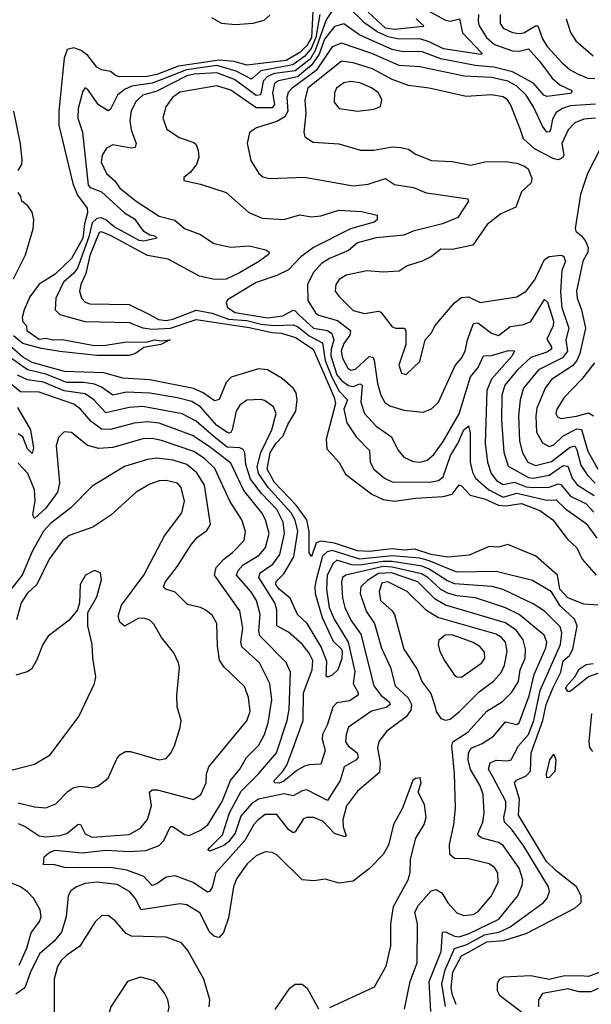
# Model space of a CAD drawing. Extents: x 1954678 to 2060275, y 904822 to 1016299.
# Tile 343 of 467: x 2005171 to 2007647, y 985236 to 989502. Entities that reach past the tile are written whole.
import ezdxf

# ---------------------------------------------------------------- set-up
doc = ezdxf.new("R2010")
doc.units = 0

msp = doc.modelspace()

# ---------------------------------------------------------------- linework, layer by layer
at = {"layer": '0CON20XD'}
for points in [[(2006441.2, 989538.8), (2006434.8, 989425), (2006415, 989390.1), (2006385, 989359.8), (2006325, 989324.8), (2006155, 989305.1), (2006100.3, 989320.3), (2006035, 989326.5), (2005859.3, 989300.7), (2005765, 989264.5), (2005722.9, 989255), (2005604.8, 989254.8), (2005588.8, 989258.8), (2005565, 989277.5), (2005525, 989284.6), (2005505, 989296.2), (2005466.1, 989346.1), (2005438.1, 989368.1), (2005405, 989380.5), (2005377.3, 989372.7), (2005363.6, 989335), (2005340.7, 989105), (2005340, 989045), (2005401.6, 988791.6), (2005421, 988741), (2005463.4, 988685), (2005464.7, 988664.7), (2005452, 988618), (2005444.4, 988555), (2005395, 988466.6), (2005325, 988399.6), (2005255, 988355.4), (2005215, 988300.5), (2005190, 988245), (2005182.2, 988212.2), (2005185, 988192.5), (2005200, 988175), (2005202.5, 988155), (2005255, 988118.1), (2005285, 988121.5), (2005315, 988114.5), (2005355, 988115.8), (2005495, 988090.9), (2005545, 988091.2), (2005625.3, 988104.7), (2005725, 988106), (2005755, 988115.2), (2005785, 988110), (2005822.5, 988115), (2005782.5, 988095), (2005708.2, 988081.8), (2005673.5, 988055), (2005645, 988047.1), (2005505, 988047.4), (2005345, 988063.6), (2005265, 988076.5), (2005185, 988098.6), (2005145, 988132.3)], [(2006525, 989540.4), (2006498.7, 989501.3), (2006451.3, 989368.7), (2006428.6, 989331.4), (2006365, 989279.8), (2006275, 989268.8), (2006243.8, 989255), (2006225.9, 989235), (2006218.5, 989195), (2006213.8, 989176.2), (2006195, 989173.2), (2006102.1, 989242.1), (2006025, 989271.7), (2005926.4, 989266.4), (2005895, 989258.9), (2005765, 989192.3), (2005705, 989174.3), (2005675, 989149.1), (2005653.3, 989106.7), (2005648.8, 989065), (2005654.2, 989025), (2005675.5, 988965), (2005671.4, 988948.6), (2005654.4, 988945.6), (2005575, 988960), (2005547.9, 988945), (2005528.3, 988915), (2005524.4, 988884.4), (2005547.5, 988835), (2005583.8, 988803.8), (2005605, 988772), (2005675.3, 988715), (2005775, 988650.9), (2005843.5, 988633.5), (2005885, 988596.9), (2005955, 988571.5), (2006011.5, 988531.5), (2006085, 988516.7), (2006165, 988522.5), (2006236.7, 988505), (2006251.2, 988495), (2006248.8, 988485), (2006209.4, 988455), (2006123.6, 988405), (2006065, 988377.7), (2006015, 988376.5), (2005950.7, 988390.7), (2005813.9, 988463.9), (2005725, 988480.2), (2005565, 988566.1), (2005525, 988582.3), (2005515, 988580.3), (2005475, 988480.3), (2005457.4, 988402.6), (2005435.3, 988355), (2005430.4, 988325), (2005438.7, 988295), (2005455, 988277.8), (2005475, 988271), (2005645, 988267.8), (2005732.9, 988225), (2005773.1, 988203.1), (2005805, 988198.4), (2005835, 988204.4), (2005935, 988243.7), (2006005, 988230.3), (2006075, 988203.8), (2006155, 988197.8), (2006217.6, 988182.4), (2006275, 988177.5), (2006355, 988180.3), (2006375, 988172.3), (2006425, 988131.4), (2006482.3, 988102.3), (2006494.9, 988025.1), (2006522.9, 987952.9), (2006555, 987891.7), (2006590.5, 987855), (2006575.2, 987815), (2006588.1, 987755), (2006629.1, 987695), (2006686.1, 987635), (2006689.2, 987585), (2006705, 987554.4), (2006751.4, 987515), (2006785, 987499.6), (2006945, 987497.7), (2006984.5, 987505.5), (2007005, 987521.8), (2007036.7, 987613.3), (2007068.6, 987665), (2007094.5, 987725), (2007115, 987742.2), (2007122.3, 987712.3), (2007121.9, 987585), (2007132, 987542), (2007145.7, 987515), (2007203, 987465), (2007265, 987433.4), (2007325, 987451), (2007455, 987420), (2007495, 987421.4), (2007535, 987383.1), (2007625, 987318.6), (2007671.4, 987255)], [(2006914.1, 989555), (2007015, 989499.4), (2007035, 989495.9), (2007075.7, 989505), (2007089.8, 989445), (2007174.2, 989355), (2007168.5, 989351.5), (2007006.2, 989375), (2006945, 989406.4), (2006905, 989418.8), (2006815, 989417.2), (2006767.3, 989427.3), (2006719.1, 989449.1), (2006666.6, 989486.6), (2006595, 989556.3)], [(2006470.5, 989525), (2006453.7, 989425), (2006433.4, 989376.6), (2006406.1, 989343.9), (2006354.4, 989305.6), (2006215, 989279.8), (2006175, 989244.8), (2006109.3, 989279.3), (2006025, 989302.7), (2005893, 989285), (2005787.5, 989242.5), (2005745, 989227.1), (2005656.8, 989213.2), (2005625, 989199.8), (2005594.8, 989175), (2005565.2, 989114.8), (2005555, 989106.9), (2005512.8, 989132.8), (2005465, 989201.2), (2005455, 989206), (2005445, 989192.5), (2005425, 989116.7), (2005422.3, 989075), (2005443.3, 989015), (2005467.9, 988785), (2005476.5, 988775), (2005525, 988756.2), (2005625, 988665.7), (2005668.6, 988638.6), (2005705, 988588.2), (2005735, 988569.1), (2005756.7, 988565), (2005766.2, 988555), (2005707.2, 988542.8), (2005688.9, 988545), (2005580, 988605), (2005544.6, 988634.6), (2005523.9, 988643.9), (2005505, 988640.1), (2005485, 988621.5), (2005470.6, 988560.6)], [(2007159.1, 989525), (2007157.7, 989495), (2007162, 989475), (2007193.2, 989425), (2007227.2, 989395), (2007305, 989367.3), (2007335, 989365.2), (2007375, 989375.2), (2007422.6, 989322.6), (2007477.8, 989247.8), (2007510.3, 989220.3), (2007562.1, 989195), (2007561.1, 989185), (2007555, 989182.6), (2007455, 989168.9), (2007441.6, 989175), (2007396.9, 989226.9), (2007305.8, 989275.8), (2007225, 989295.7), (2007143.3, 989303.3), (2006995, 989332.6), (2006915, 989362.8), (2006825, 989364.6), (2006785, 989372), (2006644.9, 989434.9), (2006575, 989483.5), (2006535, 989472), (2006492, 989418), (2006468.1, 989351.9), (2006435.7, 989304.3), (2006375, 989254.8), (2006292.7, 989237.3), (2006274.5, 989225), (2006266.7, 989185), (2006274.8, 989135), (2006265, 989119.8), (2006195, 989119.9), (2006085, 989196.1), (2006024.8, 989215.2), (2005865, 989188.3), (2005832.9, 989165), (2005804.1, 989125), (2005791.1, 989075), (2005808.1, 989028.1), (2005861.9, 988991.9), (2005925, 988970), (2005935, 988961.2), (2005944.4, 988935), (2005947.1, 988905), (2005937.5, 988875), (2005909.7, 988840.3), (2005881.7, 988818.3), (2005882.5, 988805), (2005955, 988788.6), (2006065, 988752.7), (2006163.3, 988666.7), (2006221.7, 988641.7), (2006315, 988636.5), (2006385, 988655.9), (2006435, 988648.1), (2006475, 988651.4), (2006553.6, 988676.4), (2006651.4, 988671.4), (2006720, 988655), (2006718.9, 988635), (2006706.9, 988625), (2006604, 988596), (2006443.2, 988515), (2006389.2, 988475), (2006335, 988418.7), (2006285, 988393.8), (2006195, 988363), (2006071.5, 988288.5), (2006065.9, 988275), (2006071.9, 988255), (2006105, 988232.9), (2006245, 988210.1), (2006310.6, 988219.4), (2006355, 988242.8), (2006365, 988240.8), (2006378.8, 988225), (2006443.1, 988165), (2006505, 988154.9), (2006522.5, 988142.4), (2006531.6, 988115), (2006519.8, 988075), (2006518.5, 988045), (2006545, 987963), (2006565, 987938.2), (2006595, 987917.3), (2006615, 987913.1), (2006645, 987924.7), (2006655, 987917.8), (2006648.8, 987845), (2006665.2, 987795.2), (2006715, 987741.1), (2006781.5, 987695), (2006808.8, 987638.8), (2006835, 987606.2), (2006875, 987588.1), (2006905.2, 987584.8), (2006936.3, 987593.7), (2006965, 987618.2), (2007005, 987674.7), (2007075, 987793.8), (2007124, 987955), (2007157.3, 987995), (2007180.4, 988045), (2007215, 988047.3), (2007288, 988068), (2007315, 988066.9), (2007304, 988045), (2007214.1, 987945), (2007194.1, 987895.9), (2007187.1, 987667.1), (2007198.1, 987585), (2007213.2, 987535), (2007235.8, 987505), (2007265, 987488.3), (2007315, 987498.4), (2007365, 987478.5), (2007395, 987474.9), (2007465, 987475.7), (2007505, 987490.4), (2007515, 987488.1), (2007557.2, 987437.2), (2007625, 987404.8), (2007658.5, 987368.5)], [(2006001.6, 989511.6), (2006045, 989486.1), (2006105, 989481), (2006183, 989487), (2006229.8, 989500.2), (2006255, 989520.8)], [(2006888.2, 989505), (2006921.9, 989475), (2006918.2, 989471.8), (2006795, 989459.2), (2006755, 989465.8), (2006680.4, 989535)], [(2007251.7, 989525), (2007252.6, 989485), (2007264.6, 989465), (2007305, 989446.3), (2007335, 989441.9), (2007355, 989445.2), (2007405, 989475.2), (2007415, 989474.7), (2007435, 989419.5), (2007455.2, 989385.2), (2007520.7, 989315), (2007555, 989284.7), (2007587, 989267), (2007635, 989247.7), (2007661.7, 989248.3)], [(2007538.1, 989505), (2007556.5, 989446.5), (2007580.6, 989410.6), (2007654.5, 989345)], [(2007665, 989136.2), (2007555, 989128.3), (2007522.3, 989117.7), (2007495, 989099.2), (2007478.8, 989071.2), (2007469.8, 989025), (2007465, 989015.5), (2007455, 989014.1), (2007435, 989040), (2007396.7, 989125), (2007365, 989174.7), (2007325, 989213.2), (2007285.9, 989235), (2007215, 989250.9), (2007096.8, 989256.8), (2006905, 989298.1), (2006815, 989302.8), (2006696, 989356), (2006565, 989400.8), (2006525, 989384.7), (2006455, 989282.3), (2006350.7, 989205), (2006334, 989186), (2006328.9, 989165), (2006332.6, 989105), (2006319.2, 989080.8), (2006285, 989060.4), (2006196.7, 989033.3), (2006167, 989013), (2006156.5, 988965), (2006172.1, 988892.1), (2006206.9, 988835), (2006225, 988821.5), (2006253.7, 988813.7), (2006405, 988819.1), (2006615, 988782.2), (2006680.4, 988789.6), (2006755, 988813.5), (2006795, 988787.2), (2006876.7, 988775), (2006931.7, 988751.7), (2006965, 988748), (2007112, 988725), (2007115.7, 988715), (2007068.5, 988645), (2007002.7, 988617.3), (2006875, 988585.9), (2006835, 988568.8), (2006715, 988557), (2006635, 988535.2), (2006595, 988502.1), (2006512.5, 988467.5), (2006478.5, 988445), (2006442.2, 988405), (2006418.2, 988355), (2006419.7, 988285), (2006451.8, 988231.8), (2006465, 988221), (2006547.8, 988197.8), (2006604.7, 988155), (2006601.1, 988135), (2006575, 988098.2), (2006563.1, 988065), (2006569.1, 988035), (2006592.2, 987992.2), (2006605, 987983.2), (2006625, 987987.1), (2006685, 988042.9), (2006700.3, 988040.3), (2006707.2, 988027.2), (2006720.4, 987925), (2006735.3, 987875), (2006752.7, 987842.7), (2006775, 987828.6), (2006835, 987810.3), (2006918.1, 987801.9), (2006955, 987816.5), (2006985.2, 987844.8), (2007056.8, 988003.2), (2007085, 988035.5), (2007101.1, 988065), (2007110.6, 988115), (2007137.3, 988185), (2007155, 988188.4), (2007215, 988144.2), (2007245, 988134.2), (2007295, 988173.2), (2007355, 988181.1), (2007385, 988194.8), (2007445, 988290), (2007457.9, 988277.9), (2007483.5, 988195), (2007481.2, 988175), (2007455, 988117.5), (2007475.2, 988085), (2007474.7, 988075), (2007455, 988061.1), (2007385, 988037.6), (2007326.4, 987983.6), (2007272.1, 987917.9), (2007260, 987875), (2007257.9, 987765), (2007268.3, 987628.3), (2007287.6, 987567.6), (2007375, 987518.1), (2007395, 987515.1), (2007465, 987528.3), (2007525, 987570.6), (2007545, 987567.5), (2007564.7, 987514.7), (2007586.2, 987486.2), (2007659.9, 987439.9)], [(2007665, 989074.8), (2007615, 989070.2), (2007575, 989054.7), (2007546.5, 989025), (2007519.4, 988965), (2007528.2, 988915), (2007524.4, 988905), (2007505, 988894.7), (2007485, 988899.1), (2007401.6, 988941.6), (2007353.3, 988985), (2007338.4, 989028.4), (2007297.5, 989135), (2007283.9, 989155), (2007265, 989168.2), (2007215, 989176.2), (2007105, 989168.4), (2006945, 989205.2), (2006855, 989216.7), (2006785, 989242.5), (2006699.2, 989289.2), (2006615, 989314.8), (2006565, 989322.4), (2006419.8, 989205), (2006406.7, 989155), (2006411.1, 989095), (2006401.5, 989015), (2006405.8, 988995), (2006441.7, 988971.7), (2006554, 988964), (2006647.2, 988937.2), (2006705, 988936.2), (2006785, 988951.1), (2006821.5, 988948.5), (2006855, 988941.2), (2006885, 988919.5), (2006955, 988891.8), (2007045, 988887.1), (2007125, 988872.1), (2007185, 988885.4), (2007275, 988887.1), (2007325, 988879.5), (2007357.6, 988867.6), (2007373.1, 988855), (2007389.4, 988815), (2007387.1, 988795), (2007344.2, 988755.8), (2007320.3, 988689.7), (2007255, 988660.9), (2007196.5, 988615), (2007134.2, 988525), (2007045, 988506.2), (2006995, 988506.9), (2006954.5, 988475.5), (2006914.4, 988455.6), (2006850, 988435), (2006815, 988412.5), (2006745, 988407.5), (2006675, 988413.1), (2006585, 988395.3), (2006555, 988376.2), (2006540.9, 988355), (2006538, 988325), (2006555, 988302.7), (2006615, 988242.5), (2006665, 988229.2), (2006725, 988239.2), (2006735, 988234.4), (2006785, 988171.4), (2006800, 988165), (2006836.7, 988165), (2006844.1, 988154.1), (2006844.3, 988095), (2006812.9, 988005), (2006825, 987970.8), (2006845, 987964.4), (2006905, 988021.2), (2006927.5, 988115), (2006954.3, 988145), (2006970, 988175), (2007055, 988274.5), (2007085, 988297.9), (2007115, 988301.1), (2007165, 988276.4), (2007325, 988300.5), (2007365, 988326.2), (2007402.9, 988375), (2007445, 988463.4), (2007465, 988475.3), (2007515, 988481.8), (2007527.1, 988477.1), (2007534.7, 988455), (2007519.5, 988415), (2007513.2, 988323.2), (2007519.7, 988255), (2007549.4, 988165), (2007537.2, 988115), (2007544.6, 988065), (2007522.7, 988037.3), (2007418.9, 987985), (2007353, 987905), (2007338.8, 987855), (2007331.2, 987785), (2007336.7, 987675), (2007349, 987625), (2007372.4, 987585), (2007405, 987570.8), (2007475, 987587.5), (2007555, 987650.3), (2007575, 987654.8), (2007585, 987637.9), (2007601.8, 987571.8), (2007629.1, 987529.1), (2007664.4, 987494.4)], [(2006635, 989105.4), (2006705, 989114.3), (2006734.3, 989125.7), (2006739.5, 989155), (2006725.5, 989185), (2006695, 989206.3), (2006645, 989227.7), (2006605, 989234.2), (2006575, 989227.6), (2006542.7, 989205), (2006534.6, 989184.6), (2006532.7, 989145), (2006555, 989117.5), (2006635, 989105.4)], [(2005165, 988848.8), (2005180, 988875), (2005182.2, 988895), (2005174.4, 988964.4), (2005145.4, 989105)], [(2007686.9, 988945), (2007630, 988835), (2007600, 988745), (2007577.3, 988597.3), (2007580, 988585), (2007605.2, 988565.2), (2007621.9, 988541.9), (2007633.5, 988515), (2007632.1, 988495), (2007610.8, 988455), (2007582.5, 988325), (2007585.3, 988295), (2007604.3, 988245), (2007622.4, 988165), (2007597.5, 988055), (2007584.7, 988025.3), (2007565, 988001.9), (2007475, 987943.2), (2007446.5, 987905), (2007411, 987819), (2007406.7, 987783.3), (2007410.2, 987715), (2007435, 987668.2), (2007465, 987653), (2007485, 987660.5), (2007525, 987699.3), (2007585, 987728.9), (2007605, 987726.2), (2007632.6, 987632.6), (2007675.8, 987555)], [(2005145, 988378.8), (2005196.9, 988483.1), (2005229.2, 988595), (2005232, 988635), (2005225, 988667.5), (2005205.9, 988695.9), (2005180, 988715), (2005176.4, 988736.4), (2005165, 988752.5)], [(2005470.6, 988560.6), (2005421.1, 988425), (2005405, 988402.9), (2005360.5, 988365), (2005327.7, 988295), (2005325.3, 988245.3), (2005345.5, 988225), (2005454, 988194), (2005645, 988189.4), (2005705, 988166.6), (2005745, 988160.7), (2005825, 988165.2), (2005935, 988202.4), (2006165, 988168.6), (2006265, 988146.1), (2006305, 988143.8), (2006365.3, 988125), (2006442.8, 988075), (2006488.2, 987968.2), (2006533.2, 987865), (2006538.5, 987838.5), (2006498.6, 987685), (2006501.9, 987641.9), (2006555, 987582.9), (2006582.6, 987532.6), (2006696, 987446), (2006745, 987422.8), (2006795, 987415.5), (2006885, 987428.9), (2007005, 987436), (2007045, 987446.5), (2007075, 987485.8), (2007085, 987482.2), (2007122.1, 987442.1), (2007185, 987425.9), (2007245, 987398), (2007275, 987396), (2007345, 987405.6), (2007423.4, 987375), (2007480.9, 987335), (2007541.9, 987251.9), (2007584.1, 987214.1), (2007595, 987191.2), (2007607.9, 987165), (2007667.5, 987095)], [(2007675, 986965.8), (2007615, 986968.8), (2007545, 986996.7), (2007511.2, 987035), (2007500.8, 987095), (2007405, 987178.6), (2007365.5, 987194.5), (2007285, 987227.5), (2007245, 987216), (2007205, 987218.8), (2007117.7, 987182.3), (2007025, 987173.2), (2006953.3, 987185), (2006882.7, 987207.3), (2006836.4, 987203.6), (2006785, 987209), (2006685, 987197.3), (2006635, 987200.1), (2006535, 987233.1), (2006475, 987242.3), (2006455.2, 987234.8), (2006435, 987176.2), (2006425, 987192.5), (2006425.2, 987284.8), (2006414.3, 987335), (2006368.8, 987398.8), (2006275, 987496.1), (2006242.6, 987555), (2006255.7, 987625), (2006280.5, 987665), (2006311.8, 987698.2), (2006332.8, 987747.2), (2006367.2, 987805), (2006372.4, 987855), (2006368.5, 987885), (2006355.5, 987905.5), (2006307.6, 987947.6), (2006245, 987985.3), (2006205, 987988.5), (2006087.4, 987952.6), (2006065, 987930), (2006035, 987856.2), (2006015, 987850.2), (2005965.7, 987885.7), (2005924.2, 987904.2), (2005735, 987941.7), (2005618.2, 987948.2), (2005535, 987971.4), (2005365, 987977), (2005225, 988016.4), (2005185, 988040.1), (2005125, 988091.7)], [(2006215.9, 987625.9), (2006262.6, 987725), (2006281.8, 987795), (2006270.5, 987825), (2006231.9, 987851.9), (2006215, 987856.6), (2006155, 987852.7), (2006125, 987831.8), (2006109.2, 987805), (2006091.5, 987725), (2006085, 987712.9), (2006075, 987710.4), (2006025, 987743.6), (2005954.3, 987824.3), (2005917.2, 987847.2), (2005855, 987864), (2005735, 987883.2), (2005632.7, 987887.3), (2005575, 987875.6), (2005525, 987910.2), (2005495, 987922.4), (2005449.4, 987929.4), (2005375, 987929.6), (2005285, 987965.6), (2005205, 987984.3), (2005135, 988033.9)], [(2007660.5, 988015), (2007605, 987943.4), (2007528.9, 987865), (2007498.4, 987815), (2007493.3, 987795), (2007500.6, 987780.6), (2007515, 987774.3), (2007583.3, 987783.3), (2007635, 987798.9), (2007656.7, 987785)], [(2007016.2, 985226.2), (2006999.3, 985325), (2007013.9, 985385), (2007055, 985477.2), (2007108.5, 985495), (2007185, 985536.7), (2007251, 985549), (2007295, 985572.1), (2007439.2, 985675), (2007456.2, 985695), (2007465.4, 985725), (2007462.2, 985745), (2007355, 985920.5), (2007301.5, 985995), (2007271.4, 986025), (2007267.5, 986045), (2007276.9, 986086.9), (2007276.5, 986115), (2007221, 986221), (2007201.7, 986255), (2007208.7, 986281.3), (2007235, 986294.2), (2007285, 986290.3), (2007300.6, 986295), (2007332.1, 986355), (2007374.9, 986405), (2007397.6, 986465), (2007425.1, 986594.9), (2007514.1, 986795), (2007519.1, 986845), (2007511.5, 986871.5), (2007445, 986938.8), (2007395, 986970.9), (2007265, 987032.8), (2007216.6, 987046.6), (2007055, 987058.1), (2007021.5, 987071.5), (2006945, 987121.7), (2006915, 987134.4), (2006785, 987153.7), (2006746, 987154), (2006645, 987137.7), (2006610.4, 987140.4), (2006545, 987159.4), (2006528.4, 987145), (2006502.5, 987095), (2006500.7, 987035), (2006512.1, 986955), (2006532.7, 986905), (2006594.3, 986804.3), (2006622.3, 986677.7), (2006615.9, 986625), (2006637.1, 986585), (2006636.7, 986575), (2006599.1, 986550.9), (2006545, 986542.3), (2006526.9, 986523.1), (2006502.9, 986445), (2006483, 986405), (2006481.7, 986385), (2006494.7, 986335), (2006475, 986275.6), (2006425, 986273.9), (2006405, 986267.5), (2006371.3, 986248.7), (2006315, 986202.9), (2006295, 986193.8), (2006274.4, 986195), (2006273.6, 986205), (2006308.7, 986241.3), (2006327.7, 986272.3), (2006355.6, 986345), (2006399.3, 986465), (2006400.3, 986585), (2006437.8, 986685), (2006440.2, 986725), (2006425, 986757.3), (2006395, 986795.9), (2006335, 986848.4), (2006284.7, 986875), (2006284.8, 986945), (2006275.9, 986975), (2006206.8, 987085), (2006212.5, 987105), (2006267.7, 987142.3), (2006298.6, 987185), (2006317.6, 987275), (2006312.7, 987325), (2006285, 987379.8), (2006218.8, 987448.8), (2006171, 987511), (2006150.3, 987575), (2006146.8, 987625), (2006139.4, 987639.4), (2006125, 987647.1), (2006069.5, 987649.5), (2006013.8, 987693.8), (2005935, 987762.9), (2005875, 987794.8), (2005705, 987826.2), (2005645, 987821.7), (2005545, 987798.8), (2005492.9, 987855), (2005455, 987880.1), (2005363.3, 987893.3), (2005275, 987930.7), (2005205, 987941.2), (2005162.3, 987962.3)], [(2006951.9, 985205), (2006944.8, 985335), (2006996.5, 985465), (2007002.2, 985547.8), (2007015, 985550), (2007055, 985530.9), (2007075, 985528.4), (2007118, 985542), (2007245.8, 985605), (2007329.1, 985705), (2007348.2, 985751.8), (2007350.8, 985775), (2007335, 985825.5), (2007265, 985923.5), (2007245, 985937.3), (2007175, 985955.2), (2007159.1, 985965), (2007155.8, 985975), (2007176.8, 986025), (2007183.5, 986065), (2007178.4, 986145), (2007165, 986182.7), (2007123.5, 986253.5), (2007113.8, 986295), (2007115.2, 986325), (2007126.9, 986345), (2007174.9, 986365.1), (2007223.1, 986396.9), (2007275, 986459.4), (2007325, 986447.8), (2007335, 986454.6), (2007377.9, 986572.1), (2007399.6, 986665), (2007450.6, 986780.6), (2007454.8, 986805), (2007443.5, 986835), (2007335.1, 986925.1), (2007275, 986953.7), (2007145, 986996.5), (2007065, 987005.4), (2007025, 987016.5), (2006995, 987033.7), (2006938.6, 987085), (2006911.3, 987101.3), (2006785, 987129.4), (2006745, 987132.3), (2006584.3, 987095.7), (2006569, 987085), (2006564.8, 987065), (2006569.6, 986995), (2006579.3, 986955), (2006605, 986899.6), (2006648.9, 986838.9), (2006705.6, 986615), (2006736.1, 986575), (2006772.9, 986545), (2006775.9, 986535), (2006758.3, 986521.7), (2006694.5, 986505.5), (2006595, 986437.1), (2006584.7, 986405.3), (2006582.7, 986372.7), (2006594.1, 986355), (2006633.6, 986325), (2006637.1, 986305), (2006626.9, 986293.1), (2006576.8, 986265), (2006559, 986205), (2006505, 986118.5), (2006414.7, 986165.3), (2006395, 986161.3), (2006355, 986138.9), (2006315, 986147.2), (2006205, 986124.1), (2006175, 986104.8), (2006128.9, 986051.1), (2006105, 985977.1), (2006075, 985940.3), (2006055, 985923.1), (2005995, 985898.8), (2005986.7, 985905), (2005994.2, 985915), (2006049.8, 985970.2), (2006080.6, 986065), (2006130.8, 986159.2), (2006205.6, 986235), (2006282.8, 986325), (2006330.2, 986465), (2006339, 986515), (2006344.2, 986675), (2006325, 986717.3), (2006211.8, 986831.8), (2006207.3, 986855), (2006212.9, 986925), (2006197.5, 986985), (2006172.5, 987025), (2006110.3, 987095), (2006118, 987115), (2006139.8, 987140.2), (2006208.6, 987181.4), (2006235.7, 987214.3), (2006251.2, 987275), (2006235.7, 987335), (2006219.8, 987365), (2006142.1, 987462.1), (2006085, 987580.8), (2005992, 987652), (2005920.3, 987700.3), (2005775, 987753.9), (2005725, 987759.2), (2005666.4, 987753.6), (2005565, 987726), (2005525, 987727.9), (2005481.2, 987761.2), (2005434.7, 987815), (2005405.4, 987835.4), (2005255, 987888.3), (2005175, 987888.8), (2005118.8, 987935)], [(2005161.5, 987821.5), (2005218.7, 987725), (2005230.3, 987645), (2005225, 987621.9), (2005205, 987641.9), (2005184.5, 987695), (2005165, 987707.3)], [(2006203.6, 986035), (2006185.9, 986015), (2006147, 985945), (2006021.2, 985805), (2006005, 985743.3), (2005995, 985725.4), (2005985, 985721.1), (2005923.2, 985763.2), (2005845, 985791.7), (2005805, 985787.1), (2005765, 985757.5), (2005745, 985750.4), (2005709.4, 985789.4), (2005635, 985817.6), (2005565, 985828.7), (2005406.4, 985826.4), (2005365, 985829.1), (2005318.3, 985841.7), (2005275, 985840), (2005276.7, 985875), (2005301.1, 985895), (2005325, 985903.5), (2005442.3, 985892.3), (2005545, 985904), (2005645, 985897.1), (2005717.7, 985902.3), (2005775, 985923.9), (2005796.2, 985945), (2005825, 986005.5), (2005835, 986006.2), (2005885, 985972), (2005905, 985967.1), (2005955, 985990), (2005986.5, 986013.5), (2006048.1, 986115), (2006084.6, 986205.4), (2006124.7, 986255), (2006154.1, 986305), (2006205, 986356.9), (2006231.7, 986405), (2006247.8, 986455), (2006263.3, 986555), (2006254.2, 986625), (2006209.2, 986715), (2006133.3, 986785), (2006129.4, 986805), (2006137.5, 986865), (2006125, 986940), (2006014.7, 987095), (2006022, 987128), (2006055.5, 987164.5), (2006093.6, 987193.6), (2006143.8, 987245), (2006149.3, 987285), (2006133.5, 987335), (2006080.8, 987415), (2006016.7, 987556.7), (2005971.2, 987601.2), (2005925, 987631.2), (2005785, 987678.7), (2005745, 987686.8), (2005705, 987686), (2005575, 987647.6), (2005513.8, 987643.8), (2005465, 987657.5), (2005395, 987713.6), (2005363.6, 987716.4), (2005338.7, 987691.3), (2005329.5, 987655), (2005343.4, 987495), (2005334.8, 987455), (2005285, 987384.7), (2005235, 987340), (2005228.7, 987355), (2005238.1, 987418.1), (2005235.5, 987465), (2005205.9, 987535.9), (2005165, 987580.2)], [(2007061, 985235), (2007045.6, 985275), (2007040.3, 985305), (2007047.8, 985375), (2007084.4, 985445.6), (2007115, 985461.8), (2007195, 985506.5), (2007267.7, 985512.3), (2007365, 985542.9), (2007575, 985651.9), (2007602.9, 985677.1), (2007602.9, 985705), (2007583.1, 985745), (2007495, 985813.5), (2007453, 985855), (2007331.8, 986055), (2007335.6, 986125), (2007314.3, 986195), (2007323.4, 986206.6), (2007365.3, 986225), (2007383.9, 986246.1), (2007386.9, 986325), (2007436.6, 986465), (2007451.6, 986535), (2007481.2, 986608.8), (2007514.9, 986675), (2007525, 986724.2), (2007552.3, 986747.7), (2007566.8, 986775), (2007586, 986875), (2007574.8, 986905), (2007511.6, 986961.6), (2007475, 987022.5), (2007392.5, 987072.5), (2007235, 987110.8), (2007065, 987107.7), (2006945, 987157.6), (2006905, 987168.4), (2006785, 987179.2), (2006645, 987165.1), (2006525, 987201.6), (2006503.1, 987196.9), (2006482.5, 987177.5), (2006455.6, 987075), (2006449, 987045), (2006450.4, 987015), (2006481.3, 986911.3), (2006529.1, 986809.1), (2006564.8, 986775), (2006568.2, 986765), (2006566, 986734), (2006548.6, 986685), (2006525, 986661.2), (2006505, 986652.5), (2006498, 986658), (2006501.3, 986721.4), (2006477.3, 986785), (2006415.7, 986885.7), (2006374.7, 986925), (2006343.1, 986995), (2006295, 987034.3), (2006280.8, 987055), (2006281.9, 987068.1), (2006315, 987100.7), (2006358.9, 987175), (2006375.6, 987285.5), (2006365, 987334), (2006347, 987365), (2006247.2, 987475), (2006205.1, 987535), (2006199.2, 987565), (2006215.9, 987625.9)], [(2005165, 986018.4), (2005195, 986006.4), (2005255, 985965.7), (2005285, 985961.7), (2005345, 985967.3), (2005375, 985975.7), (2005425, 986016.8), (2005435, 986014.4), (2005454.2, 985974.2), (2005485, 985960.2), (2005645, 985971.8), (2005695, 985998.9), (2005725, 986037.1), (2005742.7, 986095), (2005733.6, 986155), (2005745, 986164.5), (2005766.2, 986165), (2005923.5, 986123.5), (2005955.8, 986144.3), (2005979.2, 986195), (2005980.9, 986235), (2005990.8, 986265), (2006155, 986464.5), (2006169.1, 986505), (2006162.9, 986565), (2006145, 986613.1), (2006056.9, 986696.9), (2006037.3, 986727.3), (2006027.3, 986787.3), (2006024.4, 986885.6), (2006005, 986921.1), (2005975, 986944.5), (2005955, 986955.4), (2005898.5, 986968.5), (2005845, 987022.1), (2005803.8, 987035), (2005793.8, 987045), (2005801.6, 987065), (2005855, 987133.8), (2005915, 987230), (2005940.9, 987259.1), (2005981.7, 987288.3), (2005997.5, 987315), (2005971.7, 987485), (2005938.6, 987538.6), (2005895, 987574.8), (2005836.2, 987593.8), (2005765, 987601.9), (2005725, 987596.8), (2005625, 987566.5), (2005485, 987480), (2005393.4, 987386.6), (2005305, 987319.1), (2005273.7, 987286.3), (2005225, 987198.2), (2005181.9, 987095), (2005125, 987023.8)], [(2005165, 986108.3), (2005235, 986091.6), (2005285, 986087.3), (2005327.5, 986105), (2005380.8, 986159.2), (2005405, 986174.7), (2005435, 986181.1), (2005486.5, 986173.5), (2005509.3, 986180.7), (2005554.2, 986215), (2005591.4, 986298.6), (2005605, 986316), (2005629.1, 986330.9), (2005651.7, 986331.7), (2005775, 986295.4), (2005805, 986300.9), (2005825, 986321.9), (2005841.5, 986355), (2005865.6, 986435), (2005870, 986465), (2005853.9, 986523.9), (2005851.5, 986575), (2005862.9, 986695), (2005859.5, 986715), (2005838.3, 986758.3), (2005785, 986824.3), (2005752.1, 986882.1), (2005735, 986900.8), (2005708.8, 986908.8), (2005685, 986907.1), (2005625, 986874.5), (2005605, 986891.4), (2005597.6, 986917.6), (2005611.9, 986965), (2005709.3, 987095), (2005799.1, 987265), (2005873.2, 987365), (2005885.3, 987415), (2005871.2, 987475), (2005854, 987494), (2005805.8, 987505.8), (2005775, 987504.1), (2005735, 987489.7), (2005675.3, 987454.7), (2005565.6, 987355), (2005487.6, 987302.4), (2005385, 987267.3), (2005356.4, 987243.6), (2005298.2, 987165), (2005245.4, 987055), (2005204.1, 987015), (2005178.2, 986975), (2005157.8, 986902.2)], [(2005043.4, 986226.6), (2005235, 986276.7), (2005303.3, 986316.7), (2005427.3, 986482.7), (2005494.5, 986625), (2005500.5, 986655), (2005487.3, 986735), (2005484.6, 986795), (2005466.5, 986875), (2005466.8, 986933.2), (2005505, 987001.2), (2005525.7, 987075), (2005521.2, 987105), (2005495, 987115.8), (2005456.2, 987095), (2005433.8, 987055), (2005430, 986975), (2005421.2, 986945), (2005385, 986900), (2005295, 986830.8), (2005271.1, 986795), (2005244.4, 986725), (2005221.9, 986688.1), (2005204, 986676), (2005155, 986661.2)], [(2006838.5, 985215), (2006862.9, 985335), (2006892.6, 985415), (2006894.2, 985585), (2006883.3, 985635), (2006898.6, 985665), (2006953, 985727), (2006975, 985733.3), (2006999.2, 985719.3), (2007025, 985675.5), (2007065, 985632.7), (2007095, 985620.8), (2007135, 985624.1), (2007155, 985636.9), (2007214.5, 985705.5), (2007244.2, 985765), (2007242.4, 985805), (2007228, 985828), (2007205, 985844.7), (2007115, 985866.7), (2007055, 985867.5), (2007034.6, 985885), (2007032.3, 985927.7), (2007052.2, 986015), (2007059.2, 986085), (2007054.8, 986235.2), (2007043.4, 986355), (2007047, 986373), (2007111.9, 986415), (2007195, 986505.8), (2007262.5, 986547.5), (2007302.5, 986587.5), (2007331.2, 986635), (2007338.9, 986685), (2007360.6, 986735), (2007361.7, 986775), (2007352.5, 986815), (2007322.5, 986855), (2007275, 986888.2), (2007015, 986965.7), (2006971.4, 986991.4), (2006895, 987066.8), (2006781.5, 987105), (2006725, 987101.9), (2006677.8, 987072.2), (2006649.1, 987045), (2006645.6, 987015), (2006671.5, 986938.5), (2006707.9, 986885), (2006738.3, 986778.3), (2006777.7, 986695), (2006797.6, 986615), (2006853.9, 986563.9), (2006868.1, 986535), (2006865, 986510), (2006845, 986481.5), (2006760.8, 986419.2), (2006727.1, 986375), (2006721.5, 986345), (2006732.3, 986282.3), (2006729.5, 986240.5), (2006635, 986159.6), (2006587.3, 986095), (2006570.3, 986035), (2006572.5, 986005), (2006585.6, 985965), (2006578.8, 985961.2), (2006535, 985976.2), (2006485, 986027.8), (2006445, 986044.7), (2006415, 986045.8), (2006400.9, 986039.1), (2006365, 985982.5), (2006355, 985979.1), (2006335, 985993.2), (2006285, 986058.8), (2006235, 986058.2), (2006203.6, 986035)], [(2007015, 986466.7), (2007035, 986471.2), (2007075, 986503.1), (2007160.9, 986589.1), (2007223.6, 986636.4), (2007257, 986673), (2007271, 986705), (2007283, 986765), (2007276, 986805), (2007258.4, 986825), (2007235, 986839.1), (2006981.9, 986911.9), (2006932.6, 986942.6), (2006849.2, 987025), (2006765, 987066.2), (2006739.2, 987060.8), (2006728.8, 987025), (2006733.9, 986985), (2006782.6, 986942.6), (2006794.7, 986925), (2006835, 986774.5), (2006894.6, 986685), (2006912.9, 986635), (2006951.8, 986581.8), (2006970.3, 986525), (2006975, 986504.2), (2006995, 986474), (2007015, 986466.7)], [(2007085, 986652.7), (2007172.9, 986715), (2007185.3, 986735), (2007185, 986762), (2007166.2, 986785), (2007135, 986802.9), (2007045, 986836.4), (2007014.4, 986835), (2006986.1, 986813.9), (2006983.1, 986795), (2006990.8, 986765), (2007010.8, 986725), (2007053.5, 986663.5), (2007065, 986654.6), (2007085, 986652.7)], [(2007675, 986669.5), (2007635, 986654.6), (2007555, 986591.1), (2007545, 986590.6), (2007537.3, 986605), (2007540.4, 986615), (2007576.1, 986653.9), (2007595, 986688.5), (2007625, 986708.1), (2007655, 986712.9)], [(2007648.1, 986495), (2007635.6, 986375), (2007638.9, 986348.9), (2007651.6, 986331.6)], [(2007455, 986217.5), (2007453.1, 986233.1), (2007467.9, 986295), (2007485, 986320), (2007493.1, 986295), (2007488.6, 986245), (2007465, 986218), (2007455, 986217.5)], [(2006515, 985221.8), (2006708.1, 985311.9), (2006759, 985401), (2006779.1, 985489.1), (2006779.2, 985585), (2006790.6, 985659.4), (2006853.1, 985775), (2006862.6, 985807.4), (2006864.3, 985865), (2006886.7, 985955), (2006923.3, 986015), (2006931.5, 986045), (2006925, 986101.2), (2006896.7, 986155), (2006910, 986195), (2006906.4, 986216.4), (2006885, 986213.8), (2006874.2, 986205), (2006827.9, 986082.1), (2006790, 986015), (2006769.2, 985925), (2006745.4, 985884.6), (2006685.8, 985824.2), (2006615, 985768.9), (2006555, 985761.1), (2006495, 985778.6), (2006445, 985770), (2006395, 985774.4), (2006285, 985882.9), (2006265, 985893.9), (2006235, 985896.5), (2006195, 985879.1), (2006156, 985845), (2006110.5, 985779.5), (2006097.5, 985745), (2006075, 985610), (2006053.8, 985546.2), (2006035, 985525.7), (2006015, 985528.9), (2005995, 985547.5), (2005951.5, 985631.5), (2005895, 985666), (2005865, 985670.4), (2005696.7, 985645), (2005671.2, 985695), (2005646.1, 985725), (2005592.9, 985755), (2005505, 985764.8), (2005455, 985758.9), (2005416.9, 985745), (2005393, 985727), (2005380.9, 985705), (2005373, 985615), (2005351.6, 985548.4), (2005320.9, 985509.1), (2005256.3, 985453.7), (2005218, 985375)], [(2005169.6, 985405), (2005201.7, 985478.3), (2005221.6, 985545), (2005257.3, 985595), (2005264.7, 985615), (2005260, 985645), (2005231.6, 985695), (2005204.2, 985725), (2005175, 985744.8), (2005095, 985777.9)], [(2005992.2, 985225), (2005994.4, 985255), (2005968.9, 985345), (2005899.1, 985469.1), (2005871.5, 985501.5), (2005806, 985526), (2005655, 985531.5), (2005632.3, 985542.3), (2005611.5, 985565), (2005585, 985597.1), (2005555, 985620), (2005525, 985619.2), (2005497.4, 985592.6), (2005432, 985488), (2005375, 985449.2), (2005350.4, 985425), (2005335, 985400), (2005321.2, 985345), (2005320, 985170)], [(2005218, 985375), (2005193.2, 985306.8), (2005155, 985280)], [(2007685, 985374.5), (2007635, 985355.8), (2007598.4, 985358.4), (2007525, 985357.4), (2007465, 985342.5), (2007385, 985359), (2007266.7, 985353.3), (2007247.5, 985342.5), (2007238.8, 985325), (2007239.6, 985295), (2007250, 985275), (2007345, 985202.6)], [(2005573, 985013), (2005585, 985013.3), (2005647.5, 985035), (2005695.4, 985074.6), (2005765.8, 985115), (2005807.5, 985165), (2005818.9, 985225), (2005813.3, 985255), (2005797, 985287), (2005766.5, 985326.5), (2005748.9, 985338.9), (2005695, 985353.1), (2005638.8, 985335), (2005565.8, 985225), (2005554.4, 985185), (2005564.4, 985155), (2005577.5, 985065), (2005566.7, 985025), (2005573, 985013)], [(2006277.2, 985212.8), (2006340.8, 985305), (2006365, 985322.9), (2006395, 985322.9), (2006416.3, 985306.3), (2006465, 985215.8)], [(2007676.4, 985303.6), (2007645, 985289.2), (2007595, 985289.8), (2007545, 985302.4), (2007508.1, 985295), (2007435, 985283.1), (2007418.5, 985255), (2007417.7, 985225)]]:
    msp.add_lwpolyline(points, dxfattribs=at)

doc.saveas('drawing.dxf')
